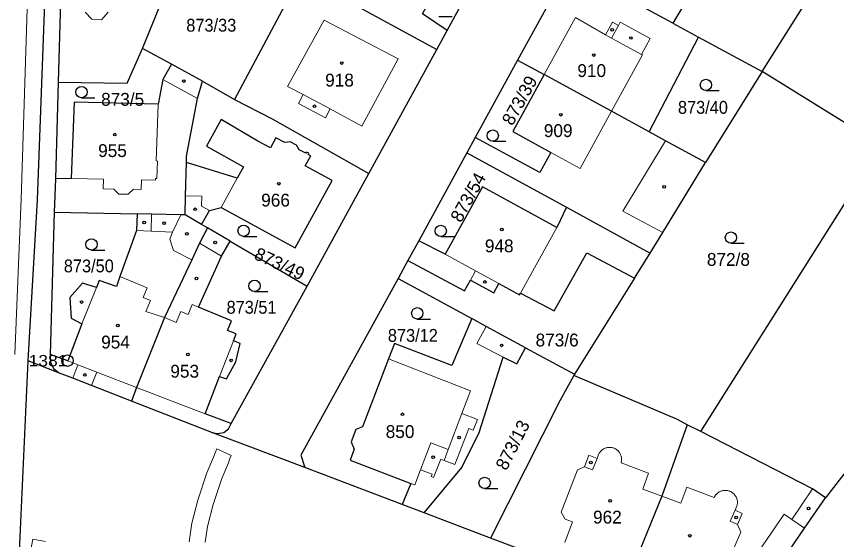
# Model space of a CAD drawing. Extents: x -679733 to -673243, y -1075091 to -1066557.
# Drawn here: x -676566.7 to -676458.4, y -1070957.6 to -1070888.4 of the extents above; entities that cross this region are included whole.
import ezdxf
from ezdxf.enums import TextEntityAlignment as Align

# ---------------------------------------------------------------- set-up
doc = ezdxf.new("R2010")
doc.units = 0
doc.header["$LTSCALE"] = 0.68
for name, color, linetype, lineweight in [('1', 7, 'Continuous', 25), ('13', 7, 'Continuous', 13), ('3', 7, 'Continuous', 25), ('4', 7, 'Continuous', 13), ('5', 7, 'Continuous', 25), ('8', 7, 'Continuous', 25)]:
    doc.layers.add(name, color=color, linetype=linetype, lineweight=lineweight)
doc.layers.add('2', color=7, linetype='Continuous')

msp = doc.modelspace()

# ---------------------------------------------------------------- linework, layer by layer
at = {"layer": '1'}
for p, q in [((-676533.39, -1070880.7), (-676511.19, -1070892.84)), ((-676509.81, -1070890.32), (-676504.48, -1070880.54)), ((-676511.19, -1070892.84), (-676509.81, -1070890.32)), ((-676483.13, -1070903.72), (-676476.62, -1070891.18)), ((-676546.24, -1070894.79), (-676550.08, -1070892.7)), ((-676520.16, -1070909.24), (-676511.19, -1070892.84)), ((-676542.15, -1070897.01), (-676546.24, -1070894.79)), ((-676500.51, -1070894.23), (-676506.1, -1070904.45)), ((-676500.51, -1070894.23), (-676497, -1070896.12)), ((-676561.2, -1070897.13), (-676561.58, -1070909.93)), ((-676542.15, -1070897.01), (-676537.89, -1070899.44)), ((-676539.66, -1070902.07), (-676541.61, -1070905.6)), ((-676507.21, -1070906.48), (-676513.56, -1070918.12)), ((-676561.72, -1070914.34), (-676562.25, -1070933.15)), ((-676538.48, -1070918.19), (-676541.5, -1070916.43)), ((-676485.05, -1070923.05), (-676482.99, -1070919.76)), ((-676515, -1070920.75), (-676516.29, -1070923.13)), ((-676516.29, -1070923.13), (-676506.55, -1070928.42)), ((-676485.05, -1070923.05), (-676492.99, -1070935.77)), ((-676538.33, -1070942.28), (-676528.33, -1070924.13)), ((-676499.45, -1070932.27), (-676492.99, -1070935.77)), ((-676566.43, -1070961.91), (-676565.16, -1070934.01)), ((-676492.99, -1070935.77), (-676493.09, -1070935.95))]:
    msp.add_line(p, q, dxfattribs=at)
for points in [[(-676565.16, -1070934.01), (-676565.13, -1070933.22), (-676563.95, -1070912.72), (-676562.69, -1070879.56), (-676562.18, -1070870.58), (-676561.76, -1070853.32), (-676560.29, -1070807.87), (-676559.86, -1070803.11), (-676559.88, -1070799.2), (-676559.64, -1070788.06), (-676558.71, -1070777.35)], [(-676560.25, -1070865.66), (-676560.4, -1070870.68), (-676560.66, -1070879.44), (-676560.76, -1070882.8), (-676560.88, -1070886.45), (-676561.2, -1070897.13)], [(-676485.89, -1070867.62), (-676482.62, -1070869.31), (-676485.06, -1070873.76), (-676484.85, -1070873.88), (-676487.39, -1070878.44), (-676486.71, -1070878.82), (-676486.96, -1070879.28), (-676477.24, -1070884.67), (-676480.02, -1070889.34), (-676476.62, -1070891.18), (-676468.2, -1070895.75), (-676455.76, -1070875.93)], [(-676550.08, -1070892.7), (-676545.19, -1070880.65), (-676543.07, -1070875.41)], [(-676509.81, -1070890.32), (-676513.06, -1070888.1), (-676512.6, -1070887.25), (-676508.01, -1070878.72)], [(-676534.07, -1070880.33), (-676535.43, -1070883.03), (-676530.62, -1070885.69), (-676537.89, -1070899.44)], [(-676480.02, -1070889.34), (-676493.73, -1070881.91), (-676500.51, -1070894.23)], [(-676561.2, -1070897.13), (-676552.11, -1070897.29), (-676550.08, -1070892.7)], [(-676546.24, -1070894.79), (-676547.38, -1070896.78), (-676548, -1070900.05), (-676559.09, -1070899.79), (-676559.47, -1070909.91), (-676561.58, -1070909.93)], [(-676497, -1070896.12), (-676501.14, -1070903.66), (-676496.12, -1070906.43), (-676497.59, -1070909.11), (-676506.1, -1070904.45)], [(-676483.13, -1070903.72), (-676488.09, -1070901), (-676497, -1070896.12)], [(-676476.31, -1070943.36), (-676452.45, -1070905.53), (-676468.2, -1070895.75), (-676475.69, -1070907.79)], [(-676544.27, -1070907.77), (-676544.25, -1070907.02), (-676544.21, -1070906.72), (-676542.82, -1070899.33), (-676542.15, -1070897.01)], [(-676537.89, -1070899.44), (-676532.94, -1070902), (-676520.16, -1070909.24)], [(-676542.29, -1070915.96), (-676541.21, -1070914.11), (-676539.68, -1070913.73), (-676529.9, -1070919.06), (-676525, -1070910.17), (-676528.56, -1070908.21), (-676527.84, -1070906.89), (-676528.19, -1070906.71), (-676528.1, -1070906.53), (-676528.42, -1070906.42), (-676528.49, -1070906.56), (-676529.38, -1070906.1), (-676529.72, -1070905.46), (-676530.57, -1070905.03), (-676531.25, -1070905.13), (-676532.44, -1070904.5), (-676533.15, -1070905.83), (-676534.83, -1070904.93), (-676539.66, -1070902.07)], [(-676475.69, -1070907.79), (-676480.98, -1070904.89), (-676483.13, -1070903.72)], [(-676506.1, -1070904.45), (-676507.21, -1070906.48), (-676494.06, -1070913.69), (-676482.99, -1070919.76)], [(-676541.61, -1070905.6), (-676536.72, -1070908.36), (-676537.54, -1070909.84), (-676544.27, -1070907.77)], [(-676544.43, -1070914.71), (-676544.37, -1070912.19), (-676544.27, -1070907.77)], [(-676482.99, -1070919.76), (-676481.31, -1070917.01), (-676475.69, -1070907.79)], [(-676538.48, -1070918.19), (-676528.33, -1070924.13), (-676520.16, -1070909.24)], [(-676561.58, -1070909.93), (-676561.72, -1070914.34), (-676550.79, -1070914.57)], [(-676494.06, -1070913.69), (-676495.35, -1070916.35), (-676505.16, -1070910.97), (-676510.06, -1070919.91), (-676513.56, -1070918.12), (-676515, -1070920.75)], [(-676550.79, -1070914.57), (-676550.84, -1070916.77), (-676553.05, -1070922.86), (-676553.5, -1070924.17), (-676555.78, -1070923.37), (-676556.14, -1070924.3), (-676557.97, -1070923.72), (-676559.67, -1070925.64), (-676559.47, -1070928.36), (-676558.08, -1070929.12), (-676559.91, -1070934.02), (-676562.25, -1070933.15)], [(-676544.43, -1070914.71), (-676545.02, -1070914.7), (-676548.87, -1070914.61), (-676550.79, -1070914.57)], [(-676541.5, -1070916.43), (-676542.29, -1070915.96), (-676544.43, -1070914.71)], [(-676541.5, -1070916.43), (-676542.53, -1070918.43), (-676543.56, -1070920.63), (-676547.18, -1070928.27), (-676550.84, -1070937.52), (-676551.54, -1070939.34)], [(-676538.33, -1070942.28), (-676541.79, -1070941.01), (-676539.89, -1070936.09), (-676538.95, -1070936.37), (-676537.74, -1070934.15), (-676537.16, -1070931.69), (-676538.05, -1070931.35), (-676537.69, -1070930.42), (-676538.84, -1070929.97), (-676538.29, -1070928.73), (-676542.67, -1070926.89), (-676539.61, -1070920.14), (-676538.48, -1070918.19)], [(-676515, -1070920.75), (-676507.52, -1070924.73), (-676506.74, -1070923.32), (-676503.66, -1070925.02), (-676502.99, -1070923.79), (-676500.25, -1070925.29), (-676500.13, -1070925.07), (-676495.7, -1070927.4), (-676491.36, -1070919.74), (-676485.05, -1070923.05)], [(-676516.29, -1070923.13), (-676529.15, -1070946.46), (-676528.64, -1070948.1)], [(-676506.55, -1070928.42), (-676509.22, -1070934.63), (-676516.78, -1070931.69), (-676517.57, -1070933.74), (-676521.01, -1070942.72), (-676521.89, -1070943.1), (-676522.5, -1070944.72), (-676522.1, -1070945.7), (-676522.63, -1070947.13), (-676514.6, -1070950.22), (-676515.74, -1070953.01)], [(-676499.45, -1070932.27), (-676504.66, -1070929.44), (-676506.55, -1070928.42)], [(-676512.84, -1070954.11), (-676507.87, -1070948.09), (-676505.6, -1070943.5), (-676502.4, -1070933.51), (-676500.62, -1070934.42), (-676499.45, -1070932.27)], [(-676551.54, -1070939.34), (-676556.79, -1070937.28), (-676559.29, -1070936.31), (-676561.04, -1070935.62), (-676565.16, -1070934.01)], [(-676562.25, -1070933.15), (-676562.24, -1070934.21), (-676561.78, -1070935.04), (-676561.04, -1070935.62)], [(-676428.2, -1070949.26), (-676445.49, -1070933.55), (-676459.83, -1070952.1)], [(-676493.09, -1070935.95), (-676494.94, -1070939.31), (-676504.11, -1070957.44)], [(-676478.09, -1070942.48), (-676479.37, -1070941.78), (-676493.09, -1070935.95)], [(-676486.36, -1070964.11), (-676504.11, -1070957.44), (-676512.84, -1070954.11), (-676515.74, -1070953.01), (-676528.64, -1070948.1), (-676540.92, -1070943.5), (-676551.54, -1070939.34)], [(-676540.92, -1070943.5), (-676540.14, -1070943.62), (-676539.34, -1070943.49), (-676538.71, -1070942.99), (-676538.33, -1070942.28)], [(-676478.09, -1070942.48), (-676481.46, -1070951.9), (-676485.32, -1070961.43), (-676486.36, -1070964.11)], [(-676459.83, -1070952.1), (-676461.54, -1070950.94), (-676476.31, -1070943.36), (-676478.09, -1070942.48)], [(-676472.18, -1070970.03), (-676466.01, -1070961.12), (-676462.6, -1070956.14), (-676459.83, -1070952.1)]]:
    msp.add_lwpolyline(points, dxfattribs=at)
at = {"layer": '13'}
for points in [[(-676541.8, -1070957.98), (-676541.49, -1070955.91), (-676540.74, -1070953.02), (-676539.59, -1070949.56), (-676538.72, -1070947.5), (-676538.52, -1070946.93), (-676538.33, -1070946.52), (-676540.25, -1070945.64), (-676540.48, -1070946.15), (-676540.68, -1070946.76), (-676541.55, -1070948.82), (-676542.76, -1070952.42), (-676543.55, -1070955.49), (-676543.91, -1070957.95)], [(-676562.86, -1070957.9), (-676564.55, -1070957.59), (-676564.93, -1070959.67)]]:
    msp.add_lwpolyline(points, dxfattribs=at)
at = {"layer": '3'}
for p, q in [((-676510.913, -1070888.45), (-676509.163, -1070888.45)), ((-676475.633, -1070898.26), (-676473.883, -1070898.26)), ((-676558.123, -1070899.21), (-676556.373, -1070899.21)), ((-676503.803, -1070904.97), (-676502.053, -1070904.97)), ((-676536.713, -1070917.55), (-676534.963, -1070917.55)), ((-676510.663, -1070917.58), (-676508.913, -1070917.58)), ((-676472.333, -1070918.46), (-676470.583, -1070918.46)), ((-676556.803, -1070919.35), (-676555.053, -1070919.35)), ((-676535.273, -1070924.84), (-676533.523, -1070924.84)), ((-676513.763, -1070928.47), (-676512.013, -1070928.47)), ((-676504.863, -1070950.9), (-676503.113, -1070950.9))]:
    msp.add_line(p, q, dxfattribs=at)
for centre in [(-676475.6329, -1070897.5098), (-676558.1229, -1070898.4598), (-676503.8029, -1070904.2198), (-676536.7129, -1070916.7998), (-676510.6629, -1070916.8298), (-676556.8029, -1070918.5998), (-676472.3329, -1070917.7098), (-676535.2729, -1070924.0898), (-676513.7629, -1070927.7198), (-676504.8629, -1070950.1498)]:
    msp.add_circle(centre, 0.75, dxfattribs=at)
at = {"layer": '4'}
for p, q in [((-676566.08, -1070912.64), (-676565.04, -1070879.51)), ((-676557.64, -1070887.91), (-676556.74, -1070888.82)), ((-676555.47, -1070888.91), (-676554.58, -1070887.9)), ((-676492.88, -1070888.59), (-676497, -1070896.12)), ((-676492.88, -1070888.59), (-676488.89, -1070890.89)), ((-676556.74, -1070888.82), (-676555.47, -1070888.91)), ((-676526.08, -1070888.94), (-676530.91, -1070897.72)), ((-676516.28, -1070894.07), (-676526.08, -1070888.94)), ((-676488.89, -1070890.89), (-676487.99, -1070889.22)), ((-676488.1, -1070891.32), (-676487.2, -1070889.65)), ((-676487.99, -1070889.22), (-676487.2, -1070889.65)), ((-676487.2, -1070889.65), (-676486.96, -1070889.21)), ((-676486.96, -1070889.21), (-676482.99, -1070891.36)), ((-676488.89, -1070890.89), (-676488.1, -1070891.32)), ((-676488.1, -1070891.32), (-676484.13, -1070893.47)), ((-676482.99, -1070891.36), (-676484.13, -1070893.47)), ((-676521.09, -1070902.95), (-676516.28, -1070894.07)), ((-676484, -1070893.54), (-676488.09, -1070901)), ((-676484.13, -1070893.47), (-676484, -1070893.54)), ((-676547.38, -1070896.78), (-676542.82, -1070899.33)), ((-676530.91, -1070897.72), (-676530.65, -1070897.86)), ((-676530.65, -1070897.86), (-676528.84, -1070898.8)), ((-676529.45, -1070899.95), (-676528.84, -1070898.8)), ((-676528.84, -1070898.8), (-676525.26, -1070900.69)), ((-676548, -1070900.05), (-676548.25, -1070907.57)), ((-676525.88, -1070901.87), (-676529.45, -1070899.95)), ((-676525.26, -1070900.69), (-676525.88, -1070901.87)), ((-676521.09, -1070902.95), (-676525.26, -1070900.69)), ((-676488.09, -1070901), (-676492.24, -1070908.58)), ((-676486.63, -1070914.22), (-676480.98, -1070904.89)), ((-676496.12, -1070906.43), (-676492.24, -1070908.58)), ((-676548.25, -1070907.57), (-676548.1, -1070907.58)), ((-676548.1, -1070907.58), (-676548.18, -1070909.88)), ((-676559.47, -1070909.91), (-676555.22, -1070909.98)), ((-676555.22, -1070909.98), (-676555.24, -1070911.27)), ((-676550.21, -1070910.07), (-676550.24, -1070911.33)), ((-676550.21, -1070910.07), (-676548.33, -1070910.1)), ((-676548.33, -1070909.87), (-676548.33, -1070910.1)), ((-676548.18, -1070909.88), (-676548.33, -1070909.87)), ((-676539.68, -1070913.73), (-676537.54, -1070909.84)), ((-676555.24, -1070911.27), (-676553.84, -1070911.29)), ((-676553.84, -1070911.29), (-676553.21, -1070911.95)), ((-676551.95, -1070911.94), (-676551.27, -1070911.32)), ((-676551.27, -1070911.32), (-676550.24, -1070911.33)), ((-676553.21, -1070911.95), (-676551.95, -1070911.94)), ((-676544.37, -1070912.19), (-676542.21, -1070912.24)), ((-676542.21, -1070912.24), (-676542.25, -1070913.54)), ((-676566.91, -1070933.18), (-676566.08, -1070912.64)), ((-676542.25, -1070913.54), (-676541.21, -1070914.11)), ((-676548.9, -1070916.86), (-676548.87, -1070914.61)), ((-676481.31, -1070917.01), (-676486.63, -1070914.22)), ((-676546.1, -1070916.97), (-676545.02, -1070914.7)), ((-676550.84, -1070916.77), (-676548.9, -1070916.86)), ((-676500.13, -1070925.07), (-676495.35, -1070916.35)), ((-676548.9, -1070916.86), (-676546.1, -1070916.97)), ((-676546.47, -1070917.9), (-676546.1, -1070916.97)), ((-676545.95, -1070919.43), (-676546.47, -1070917.9)), ((-676539.61, -1070920.14), (-676542.53, -1070918.43)), ((-676543.56, -1070920.63), (-676545.95, -1070919.43)), ((-676510.06, -1070919.91), (-676506.07, -1070922.1)), ((-676506.74, -1070923.32), (-676506.07, -1070922.1)), ((-676506.07, -1070922.1), (-676502.99, -1070923.79)), ((-676553.05, -1070922.86), (-676549.46, -1070924.35)), ((-676558.08, -1070929.12), (-676556.14, -1070924.3)), ((-676549.46, -1070924.35), (-676549.99, -1070925.62)), ((-676549.99, -1070925.62), (-676549.02, -1070926.02)), ((-676549.02, -1070926.02), (-676549.63, -1070927.48)), ((-676544.05, -1070927.88), (-676543.49, -1070926.54)), ((-676543.49, -1070926.54), (-676542.67, -1070926.89)), ((-676549.63, -1070927.48), (-676547.18, -1070928.27)), ((-676547.18, -1070928.27), (-676545.61, -1070928.93)), ((-676505.9, -1070931.73), (-676504.66, -1070929.44)), ((-676539.89, -1070936.09), (-676538.05, -1070931.35)), ((-676502.4, -1070933.51), (-676505.9, -1070931.73)), ((-676559.91, -1070934.02), (-676558.6, -1070934.53)), ((-676506.72, -1070937.97), (-676517.57, -1070933.74)), ((-676559.29, -1070936.31), (-676558.6, -1070934.53)), ((-676558.6, -1070934.53), (-676556.1, -1070935.49)), ((-676556.79, -1070937.28), (-676556.1, -1070935.49)), ((-676556.1, -1070935.49), (-676550.84, -1070937.52)), ((-676550.84, -1070937.52), (-676541.79, -1070941.01)), ((-676507.88, -1070940.95), (-676506.72, -1070937.97)), ((-676509.67, -1070945.72), (-676507.88, -1070940.95)), ((-676505.83, -1070941.75), (-676507.88, -1070940.95)), ((-676506.39, -1070943.19), (-676505.83, -1070941.75)), ((-676508.8, -1070947.72), (-676506.95, -1070942.97)), ((-676506.95, -1070942.97), (-676506.39, -1070943.19)), ((-676513.33, -1070948.4), (-676511.98, -1070944.84)), ((-676511.98, -1070944.84), (-676509.67, -1070945.72)), ((-676510.21, -1070947.17), (-676509.67, -1070945.72)), ((-676511.61, -1070949.42), (-676510.67, -1070947)), ((-676510.67, -1070947), (-676510.21, -1070947.17)), ((-676510.21, -1070947.17), (-676508.8, -1070947.72)), ((-676491.08, -1070946.49), (-676491.67, -1070948)), ((-676490.02, -1070946.9), (-676491.08, -1070946.49)), ((-676490.6, -1070948.41), (-676490.02, -1070946.9)), ((-676490.02, -1070946.9), (-676489.82, -1070946.4)), ((-676492.58, -1070948.42), (-676491.67, -1070948)), ((-676491.67, -1070948), (-676490.6, -1070948.41)), ((-676486.84, -1070947.51), (-676483.2, -1070948.86)), ((-676514.1, -1070950.41), (-676513.33, -1070948.4)), ((-676513.33, -1070948.4), (-676511.79, -1070949)), ((-676511.79, -1070949), (-676511.91, -1070949.3)), ((-676511.91, -1070949.3), (-676511.61, -1070949.42)), ((-676492.58, -1070948.42), (-676494.74, -1070954.01)), ((-676483.2, -1070948.86), (-676483.98, -1070950.96)), ((-676514.6, -1070950.22), (-676514.1, -1070950.41)), ((-676483.98, -1070950.96), (-676481.46, -1070951.9)), ((-676478.94, -1070952.84), (-676478.16, -1070950.73)), ((-676478.16, -1070950.73), (-676474.54, -1070952.07)), ((-676464.3, -1070954.97), (-676461.54, -1070950.94)), ((-676481.46, -1070951.9), (-676478.94, -1070952.84)), ((-676471.78, -1070953.74), (-676471.53, -1070953.19)), ((-676494.21, -1070954.92), (-676494.74, -1070954.01)), ((-676472.42, -1070955.21), (-676471.78, -1070953.74)), ((-676471.78, -1070953.74), (-676470.84, -1070954.19)), ((-676470.84, -1070954.19), (-676471.48, -1070955.66)), ((-676468.73, -1070959.3), (-676465.3, -1070954.29)), ((-676465.3, -1070954.29), (-676464.3, -1070954.97)), ((-676494.29, -1070958.01), (-676493.26, -1070955.28)), ((-676493.26, -1070955.28), (-676494.21, -1070954.92)), ((-676471.48, -1070955.66), (-676472.42, -1070955.21)), ((-676471.02, -1070956.64), (-676471.48, -1070955.66)), ((-676464.3, -1070954.97), (-676462.6, -1070956.14)), ((-676473.37, -1070962.02), (-676471.02, -1070956.64))]:
    msp.add_line(p, q, dxfattribs=at)
for points in [[(-676545.61, -1070928.93), (-676545, -1070927.48), (-676544.05, -1070927.88)], [(-676489.82, -1070946.4), (-676489.771, -1070946.299), (-676489.716, -1070946.202), (-676489.653, -1070946.109), (-676489.585, -1070946.02), (-676489.51, -1070945.936), (-676489.429, -1070945.858), (-676489.344, -1070945.786), (-676489.253, -1070945.72), (-676489.158, -1070945.661), (-676489.059, -1070945.608), (-676488.956, -1070945.563), (-676488.851, -1070945.525), (-676488.743, -1070945.494), (-676488.633, -1070945.471), (-676488.522, -1070945.456), (-676488.411, -1070945.448), (-676488.298, -1070945.449), (-676488.187, -1070945.457), (-676488.076, -1070945.474), (-676487.966, -1070945.498), (-676487.859, -1070945.529), (-676487.754, -1070945.568), (-676487.652, -1070945.615), (-676487.553, -1070945.668), (-676487.459, -1070945.728), (-676487.369, -1070945.795), (-676487.283, -1070945.868), (-676487.204, -1070945.947), (-676487.13, -1070946.031), (-676487.062, -1070946.12), (-676487, -1070946.214), (-676486.945, -1070946.312), (-676486.898, -1070946.413), (-676486.857, -1070946.518), (-676486.824, -1070946.625), (-676486.799, -1070946.734), (-676486.781, -1070946.845), (-676486.771, -1070946.957), (-676486.769, -1070947.069), (-676486.775, -1070947.181), (-676486.789, -1070947.292), (-676486.811, -1070947.402), (-676486.84, -1070947.51)], [(-676474.54, -1070952.07), (-676474.489, -1070951.97), (-676474.432, -1070951.874), (-676474.368, -1070951.782), (-676474.298, -1070951.695), (-676474.222, -1070951.613), (-676474.141, -1070951.536), (-676474.054, -1070951.466), (-676473.963, -1070951.401), (-676473.868, -1070951.343), (-676473.768, -1070951.291), (-676473.666, -1070951.247), (-676473.56, -1070951.21), (-676473.452, -1070951.18), (-676473.343, -1070951.158), (-676473.232, -1070951.144), (-676473.12, -1070951.137), (-676473.008, -1070951.138), (-676472.897, -1070951.147), (-676472.786, -1070951.163), (-676472.677, -1070951.187), (-676472.57, -1070951.219), (-676472.465, -1070951.258), (-676472.363, -1070951.304), (-676472.264, -1070951.357), (-676472.17, -1070951.417), (-676472.08, -1070951.483), (-676471.995, -1070951.556), (-676471.915, -1070951.634), (-676471.84, -1070951.717), (-676471.772, -1070951.806), (-676471.709, -1070951.899), (-676471.654, -1070951.996), (-676471.605, -1070952.096), (-676471.564, -1070952.2), (-676471.529, -1070952.307), (-676471.502, -1070952.415), (-676471.483, -1070952.525), (-676471.472, -1070952.637), (-676471.468, -1070952.748), (-676471.472, -1070952.86), (-676471.484, -1070952.971), (-676471.503, -1070953.081), (-676471.53, -1070953.19)]]:
    msp.add_lwpolyline(points, dxfattribs=at)
at = {"layer": '5'}
for centre in [(-676488.0168, -1070890.2292), (-676485.5368, -1070891.3092), (-676490.4368, -1070893.5592), (-676523.7468, -1070894.6192), (-676544.5968, -1070896.9992), (-676527.3468, -1070900.3392), (-676494.7968, -1070901.4492), (-676553.7368, -1070904.0892), (-676532.0668, -1070910.5792), (-676481.1468, -1070910.9792), (-676543.1068, -1070913.9592), (-676549.8368, -1070915.7192), (-676547.2168, -1070915.7992), (-676502.5868, -1070916.6392), (-676544.1968, -1070917.2092), (-676540.4568, -1070918.3392), (-676542.9468, -1070923.1192), (-676504.8468, -1070923.5692), (-676558.1068, -1070926.2292), (-676553.3368, -1070929.3392), (-676502.6168, -1070931.9592), (-676544.0568, -1070933.1592), (-676538.3668, -1070933.9392), (-676557.6868, -1070935.8692), (-676515.7168, -1070941.0692), (-676508.2468, -1070944.1492), (-676511.6768, -1070946.7492), (-676490.8368, -1070947.4492), (-676488.2968, -1070952.5192), (-676462.0668, -1070953.5292), (-676471.6568, -1070954.7192), (-676477.7468, -1070957.1292)]:
    msp.add_circle(centre, 0.175, dxfattribs=at)
at = {"layer": '8'}
for radius in [0.75, 0.03]:
    msp.add_circle((-676559.98, -1070933.9798), radius, dxfattribs=at)

# ---------------------------------------------------------------- texts
at = {"layer": '2', "width": 0.95}
for s, p in [('873/33', (-676540.979, -1070890.47)), ('873/40', (-676476.029, -1070901.33)), ('873/50', (-676557.159, -1070922.3)), ('873/51', (-676535.659, -1070927.769)), ('873/12', (-676514.349, -1070931.489))]:
    msp.add_text(s, height=1.7, dxfattribs=at).set_placement(p, align=Align.CENTER)
at = {"layer": '2'}
for s, p in [('910', (-676490.719, -1070896.47)), ('918', (-676524.039, -1070897.729)), ('873/5', (-676552.69, -1070900.269)), ('909', (-676495.149, -1070904.41)), ('955', (-676554.029, -1070907.05)), ('966', (-676532.489, -1070913.6)), ('948', (-676502.939, -1070919.65)), ('872/8', (-676472.66, -1070921.44)), ('954', (-676553.629, -1070932.37)), ('873/6', (-676495.29, -1070932.1)), ('953', (-676544.489, -1070936.229)), ('850', (-676516.039, -1070944.21)), ('962', (-676488.649, -1070955.519))]:
    msp.add_text(s, height=1.7, dxfattribs=at).set_placement(p, align=Align.CENTER)
for s, rotation, p in [('873/39', 61, (-676499.5041, -1070899.9671)), ('873/54', 61, (-676506.3141, -1070912.7871)), ('873/49', 335, (-676532.3097, -1070921.9316)), ('873/13', 63, (-676500.4112, -1070945.5184))]:
    msp.add_text(s, height=1.7, rotation=rotation, dxfattribs=at).set_placement(p, align=Align.CENTER)
at = {"layer": '8', "width": 1.15}
msp.add_text('1381', height=1.5, dxfattribs=at).set_placement((-676559.979, -1070934.73), align=Align.RIGHT)

doc.saveas('drawing.dxf')
